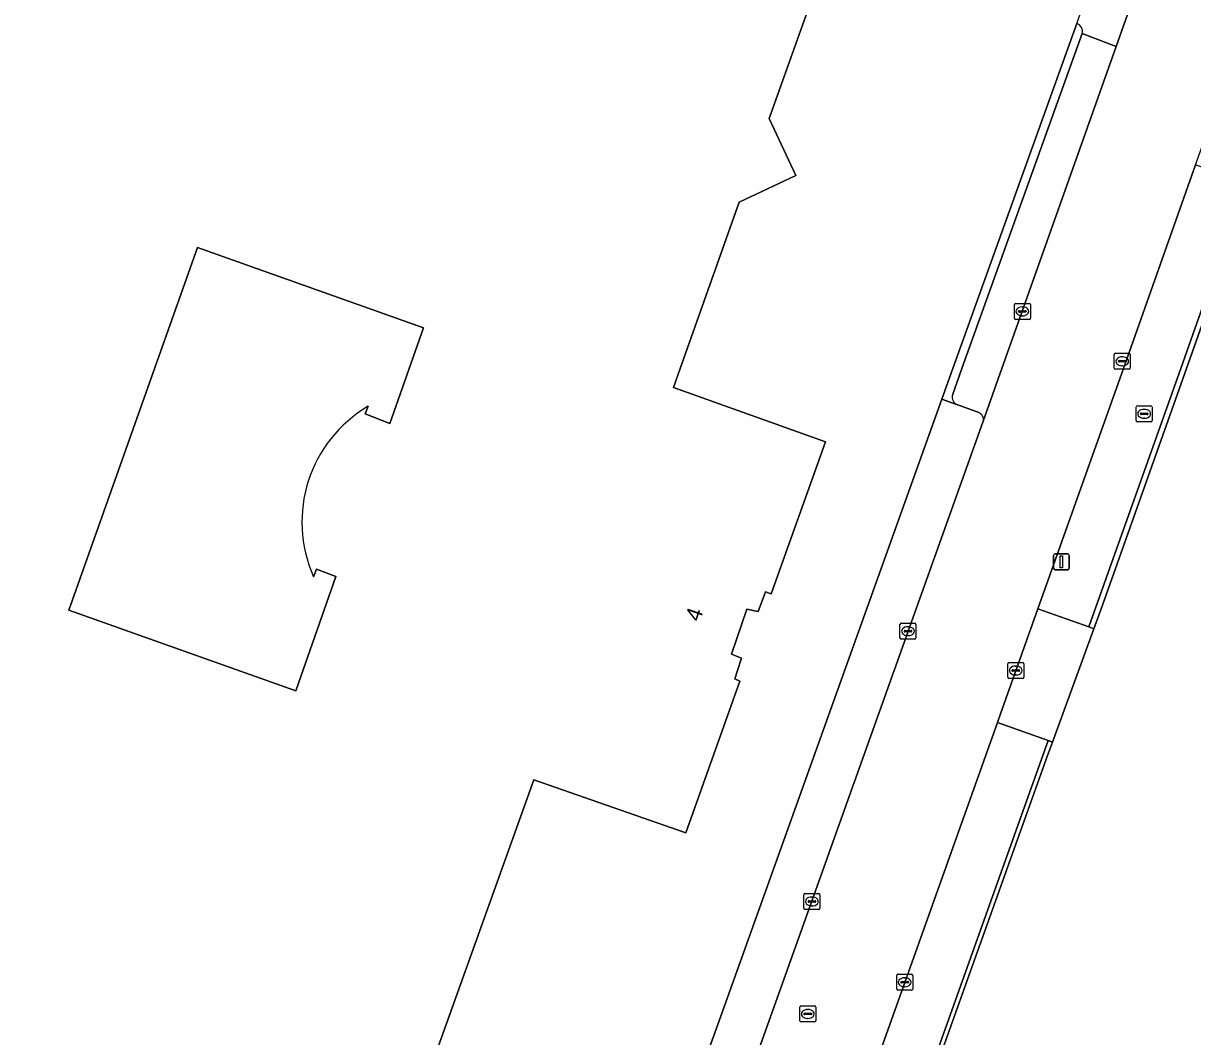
# Model space of a CAD drawing. Extents: x 155018 to 156648, y 383979 to 385733.
# Drawn here: x 155651.5 to 155724.8, y 384958.1 to 385021.6 of the extents above; entities that cross this region are included whole.
import ezdxf

# ---------------------------------------------------------------- set-up
doc = ezdxf.new("R2010")
doc.units = 0
for name, color, linetype in [('IMGEO_Brandkraan', 7, 'Continuous'), ('IMGEO_Erf', 7, 'Continuous'), ('IMGEO_Groenvoorziening', 7, 'Continuous'), ('IMGEO_Hek', 7, 'Continuous'), ('IMGEO_Kolk', 7, 'Continuous'), ('IMGEO_Lichtmast', 7, 'Continuous'), ('IMGEO_Pand', 7, 'Continuous'), ('IMGEO_Pand_nummerreeks', 7, 'Continuous'), ('IMGEO_Parkeervlak_open', 7, 'Continuous'), ('IMGEO_Rijbaan_lokaal_gesloten', 7, 'Continuous'), ('IMGEO_Rioolput', 7, 'Continuous'), ('IMGEO_Voetpad_open', 7, 'Continuous')]:
    doc.layers.add(name, color=color, linetype=linetype)

msp = doc.modelspace()

# ---------------------------------------------------------------- linework, layer by layer
at = {"layer": 'IMGEO_Brandkraan'}
for p, q in [((155721.253, 384996.734), (155721.253, 384997.586)), ((155721.328, 384997.66), (155722.18, 384997.66)), ((155721.512, 384997.154), (155721.512, 384997.166)), ((155721.95, 384997.117), (155721.552, 384997.117)), ((155721.555, 384997.203), (155721.953, 384997.203)), ((155721.741, 384997.44), (155721.766, 384997.44)), ((155721.996, 384997.166), (155721.996, 384997.154)), ((155722.254, 384997.586), (155722.254, 384996.734)), ((155722.18, 384996.66), (155721.328, 384996.66)), ((155721.764, 384996.88), (155721.739, 384996.88))]:
    msp.add_line(p, q, dxfattribs=at)
for points in [[(155721.253, 384996.734), (155721.253, 384997.586)], [(155721.328, 384997.66), (155722.18, 384997.66)], [(155722.254, 384997.586), (155722.254, 384996.734)], [(155722.18, 384996.66), (155721.328, 384996.66)]]:
    msp.add_lwpolyline(points, dxfattribs=at)
for centre, radius, start, end in [((155721.33, 384997.584), 0.0765, 91.55205, 178.44795), ((155721.33, 384997.584), 0.0765, 91.55205, 178.44795), ((155721.552, 384997.163), 0.0403, 85.87752, 175.75265), ((155721.549, 384997.153), 0.0366, 178.93798, 274.71019), ((155721.953, 384997.16), 0.043, 264.86636, 352.45326), ((155721.957, 384997.165), 0.0386, 1.73085, 96.63898), ((155722.178, 384997.584), 0.0765, 1.55205, 88.44795), ((155722.178, 384997.584), 0.0765, 1.55205, 88.44795), ((155721.33, 384996.736), 0.0765, 181.55205, 268.44795), ((155721.33, 384996.736), 0.0765, 181.55205, 268.44795), ((155722.178, 384996.736), 0.0765, 271.55205, 358.44795), ((155722.178, 384996.736), 0.0765, 271.55205, 358.44795)]:
    msp.add_arc(centre, radius, start, end, dxfattribs=at)
for centre, major_axis, ratio, start_param, end_param in [((155721.74, 384997.16), (-0.387, 0.002), 0.722429, 4.712389, 7.853982), ((155721.765, 384997.16), (-0.39, 0.002), 0.717154, 1.570796, 4.712389)]:
    msp.add_ellipse(centre, major_axis=major_axis, ratio=ratio, start_param=start_param, end_param=end_param, dxfattribs=at)
at = {"layer": 'IMGEO_Erf'}
for points in [[(155694.342, 384956.978), (155694.915, 384958.585), (155709.077, 384998.076), (155709.767, 385000), (155717.522, 385021.627), (155721.797, 385033.581), (155723.78, 385039.191), (155749.439, 385111.623), (155754.279, 385125.284), (155751.396, 385130.416), (155717.596, 385142.395), (155670.014, 385159.249), (155661.245, 385162.355), (155620.236, 385176.93), (155602.298, 385183.305), (155601.269, 385183.671), (155551.448, 385201.401), (155546.604, 385198.733), (155542.42, 385187.249), (155529.708, 385151.464), (155526.702, 385143.011), (155526.061, 385141.208), (155524.297, 385136.458), (155523.434, 385136.779)], [(155702.43, 385027.39), (155698.24, 385015.66), (155699.91, 385012.1), (155696.36, 385010.43), (155692.665, 385000), (155692.24, 384998.8), (155701.77, 384995.41), (155698.36, 384985.87), (155698.02, 384986.01), (155697.558, 384984.765), (155696.85, 384984.92), (155695.87, 384982.1), (155696.51, 384981.84), (155696.474, 384981.73), (155696.09, 384980.54), (155696.4, 384980.41), (155693.01, 384970.89), (155683.48, 384974.23), (155674.29, 384948.56), (155675.96, 384945), (155672.41, 384943.28), (155663.21, 384917.49), (155630.178, 384929.273)], [(155730.975, 385018.536), (155724.402, 385000), (155719.139, 384985.171), (155718.598, 384983.687), (155716.009, 384976.585), (155715.7, 384975.738), (155702.844, 384939.771), (155702.172, 384937.868), (155696.786, 384922.628), (155696.12, 384920.743), (155684.958, 384889.381), (155684.425, 384889.57), (155682.806, 384885.06), (155682.424, 384883.902), (155681.972, 384882.563), (155681.138, 384880.234), (155681.15, 384879.519), (155676.547, 384866.454), (155676.35, 384866.575), (155669.497, 384856.797), (155669.212, 384856.331), (155667.198, 384853.508), (155667.02, 384853.625), (155588.106, 384741.158)], [(155673.095, 384997.63), (155672.91, 384997.156), (155674.461, 384996.552), (155676.576, 385002.547), (155662.394, 385007.577), (155654.331, 384984.846), (155668.553, 384979.801), (155671.076, 384986.955), (155669.853, 384987.421), (155669.672, 384986.945)]]:
    msp.add_lwpolyline(points, dxfattribs=at)
msp.add_arc((155677.366, 384990.371), 8.422, 120.46981, 204.00388, dxfattribs=at)
at = {"layer": 'IMGEO_Groenvoorziening'}
for points in [[(155730.975, 385018.536), (155730.642, 385018.653), (155730.413, 385017.993), (155724.057, 385000), (155718.276, 384983.804), (155718.598, 384983.687), (155719.139, 384985.171), (155724.402, 385000)], [(155715.7, 384975.738), (155716.009, 384976.585), (155715.734, 384976.686), (155701.902, 384937.934), (155702.172, 384937.868), (155702.844, 384939.771)]]:
    msp.add_lwpolyline(points, close=True, dxfattribs=at)
at = {"layer": 'IMGEO_Hek'}
for points in [[(155733.417, 385025.46), (155730.074, 385015.981), (155724.402, 385000)], [(155724.402, 385000), (155719.139, 384985.171), (155715.7, 384975.738), (155702.844, 384939.771), (155702.172, 384937.868)]]:
    msp.add_lwpolyline(points, dxfattribs=at)
at = {"layer": 'IMGEO_Kolk'}
for p, q in [((155713.617, 385003.151), (155713.617, 385004.003)), ((155713.692, 385004.077), (155714.544, 385004.077)), ((155714.105, 385003.857), (155714.13, 385003.857)), ((155714.618, 385004.003), (155714.618, 385003.151)), ((155714.544, 385003.077), (155713.692, 385003.077)), ((155713.876, 385003.571), (155713.876, 385003.583)), ((155714.314, 385003.534), (155713.916, 385003.534)), ((155713.919, 385003.62), (155714.317, 385003.62)), ((155714.128, 385003.297), (155714.103, 385003.297)), ((155714.36, 385003.583), (155714.36, 385003.571)), ((155719.877, 385000.024), (155719.877, 385000.876)), ((155719.952, 385000.95), (155720.804, 385000.95)), ((155720.878, 385000.876), (155720.878, 385000.024)), ((155720.136, 385000.444), (155720.136, 385000.456)), ((155720.574, 385000.407), (155720.176, 385000.407)), ((155720.179, 385000.493), (155720.577, 385000.493)), ((155720.388, 385000.17), (155720.363, 385000.17)), ((155720.365, 385000.73), (155720.39, 385000.73)), ((155720.62, 385000.456), (155720.62, 385000.444)), ((155720.804, 384999.95), (155719.952, 384999.95)), ((155706.443, 384983.11), (155706.443, 384983.962)), ((155706.518, 384984.036), (155707.37, 384984.036)), ((155707.444, 384983.962), (155707.444, 384983.11)), ((155706.702, 384983.53), (155706.702, 384983.542)), ((155707.14, 384983.493), (155706.742, 384983.493)), ((155706.745, 384983.579), (155707.143, 384983.579)), ((155706.954, 384983.256), (155706.929, 384983.256)), ((155706.931, 384983.816), (155706.956, 384983.816)), ((155707.186, 384983.542), (155707.186, 384983.53)), ((155707.37, 384983.036), (155706.518, 384983.036)), ((155713.202, 384980.645), (155713.202, 384981.497)), ((155713.277, 384981.571), (155714.129, 384981.571)), ((155713.461, 384981.065), (155713.461, 384981.077)), ((155713.899, 384981.028), (155713.501, 384981.028)), ((155713.504, 384981.114), (155713.902, 384981.114)), ((155713.69, 384981.351), (155713.715, 384981.351)), ((155713.945, 384981.077), (155713.945, 384981.065)), ((155714.203, 384981.497), (155714.203, 384980.645)), ((155714.129, 384980.571), (155713.277, 384980.571)), ((155713.713, 384980.791), (155713.688, 384980.791)), ((155700.493, 384967.097), (155701.345, 384967.097)), ((155700.418, 384966.171), (155700.418, 384967.023)), ((155700.677, 384966.591), (155700.677, 384966.603)), ((155701.115, 384966.554), (155700.717, 384966.554)), ((155700.72, 384966.64), (155701.118, 384966.64)), ((155700.906, 384966.877), (155700.931, 384966.877)), ((155701.161, 384966.603), (155701.161, 384966.591)), ((155701.419, 384967.023), (155701.419, 384966.171)), ((155701.345, 384966.097), (155700.493, 384966.097)), ((155700.929, 384966.317), (155700.904, 384966.317)), ((155706.238, 384961.108), (155706.238, 384961.96)), ((155706.313, 384962.034), (155707.165, 384962.034)), ((155707.239, 384961.96), (155707.239, 384961.108)), ((155706.497, 384961.528), (155706.497, 384961.54)), ((155706.935, 384961.491), (155706.537, 384961.491)), ((155706.54, 384961.577), (155706.938, 384961.577)), ((155706.749, 384961.254), (155706.724, 384961.254)), ((155706.726, 384961.814), (155706.751, 384961.814)), ((155706.981, 384961.54), (155706.981, 384961.528)), ((155707.165, 384961.034), (155706.313, 384961.034))]:
    msp.add_line(p, q, dxfattribs=at)
for points in [[(155713.617, 385003.151), (155713.617, 385004.003)], [(155713.692, 385004.077), (155714.544, 385004.077)], [(155714.618, 385004.003), (155714.618, 385003.151)], [(155714.544, 385003.077), (155713.692, 385003.077)], [(155719.877, 385000.024), (155719.877, 385000.876)], [(155719.952, 385000.95), (155720.804, 385000.95)], [(155720.878, 385000.876), (155720.878, 385000.024)], [(155720.804, 384999.95), (155719.952, 384999.95)], [(155706.443, 384983.11), (155706.443, 384983.962)], [(155706.518, 384984.036), (155707.37, 384984.036)], [(155707.444, 384983.962), (155707.444, 384983.11)], [(155707.37, 384983.036), (155706.518, 384983.036)], [(155713.202, 384980.645), (155713.202, 384981.497)], [(155713.277, 384981.571), (155714.129, 384981.571)], [(155714.203, 384981.497), (155714.203, 384980.645)], [(155714.129, 384980.571), (155713.277, 384980.571)], [(155700.493, 384967.097), (155701.345, 384967.097)], [(155700.418, 384966.171), (155700.418, 384967.023)], [(155701.419, 384967.023), (155701.419, 384966.171)], [(155701.345, 384966.097), (155700.493, 384966.097)], [(155706.238, 384961.108), (155706.238, 384961.96)], [(155706.313, 384962.034), (155707.165, 384962.034)], [(155707.239, 384961.96), (155707.239, 384961.108)], [(155707.165, 384961.034), (155706.313, 384961.034)]]:
    msp.add_lwpolyline(points, dxfattribs=at)
for centre, radius, start, end in [((155713.694, 385004.001), 0.0765, 91.55205, 178.44795), ((155713.694, 385004.001), 0.0765, 91.55205, 178.44795), ((155714.542, 385004.001), 0.0765, 1.55205, 88.44795), ((155714.542, 385004.001), 0.0765, 1.55205, 88.44795), ((155713.694, 385003.153), 0.0765, 181.55205, 268.44795), ((155713.694, 385003.153), 0.0765, 181.55205, 268.44795), ((155713.916, 385003.58), 0.0403, 85.87752, 175.75265), ((155713.913, 385003.57), 0.0366, 178.93798, 274.71019), ((155714.317, 385003.577), 0.043, 264.86636, 352.45326), ((155714.321, 385003.582), 0.0386, 1.73085, 96.63898), ((155714.542, 385003.153), 0.0765, 271.55205, 358.44795), ((155714.542, 385003.153), 0.0765, 271.55205, 358.44795), ((155719.954, 385000.874), 0.0765, 91.55205, 178.44795), ((155719.954, 385000.874), 0.0765, 91.55205, 178.44795), ((155720.802, 385000.874), 0.0765, 1.55205, 88.44795), ((155720.802, 385000.874), 0.0765, 1.55205, 88.44795), ((155720.176, 385000.453), 0.0403, 85.87752, 175.75265), ((155720.173, 385000.443), 0.0366, 178.93798, 274.71019), ((155720.577, 385000.45), 0.043, 264.86636, 352.45326), ((155720.581, 385000.455), 0.0386, 1.73085, 96.63898), ((155719.954, 385000.026), 0.0765, 181.55205, 268.44795), ((155719.954, 385000.026), 0.0765, 181.55205, 268.44795), ((155720.802, 385000.026), 0.0765, 271.55205, 358.44795), ((155720.802, 385000.026), 0.0765, 271.55205, 358.44795), ((155706.52, 384983.96), 0.0765, 91.55205, 178.44795), ((155706.52, 384983.96), 0.0765, 91.55205, 178.44795), ((155707.368, 384983.96), 0.0765, 1.55205, 88.44795), ((155707.368, 384983.96), 0.0765, 1.55205, 88.44795), ((155706.742, 384983.539), 0.0403, 85.87752, 175.75265), ((155706.739, 384983.529), 0.0366, 178.93798, 274.71019), ((155707.143, 384983.536), 0.043, 264.86636, 352.45326), ((155707.147, 384983.541), 0.0386, 1.73085, 96.63898), ((155706.52, 384983.112), 0.0765, 181.55205, 268.44795), ((155706.52, 384983.112), 0.0765, 181.55205, 268.44795), ((155707.368, 384983.112), 0.0765, 271.55205, 358.44795), ((155707.368, 384983.112), 0.0765, 271.55205, 358.44795), ((155713.279, 384981.495), 0.0765, 91.55205, 178.44795), ((155713.279, 384981.495), 0.0765, 91.55205, 178.44795), ((155713.501, 384981.074), 0.0403, 85.87752, 175.75265), ((155713.498, 384981.064), 0.0366, 178.93798, 274.71019), ((155713.902, 384981.071), 0.043, 264.86636, 352.45326), ((155713.906, 384981.076), 0.0386, 1.73085, 96.63898), ((155714.127, 384981.495), 0.0765, 1.55205, 88.44795), ((155714.127, 384981.495), 0.0765, 1.55205, 88.44795), ((155713.279, 384980.647), 0.0765, 181.55205, 268.44795), ((155713.279, 384980.647), 0.0765, 181.55205, 268.44795), ((155714.127, 384980.647), 0.0765, 271.55205, 358.44795), ((155714.127, 384980.647), 0.0765, 271.55205, 358.44795), ((155700.495, 384967.021), 0.0765, 91.55205, 178.44795), ((155700.495, 384967.021), 0.0765, 91.55205, 178.44795), ((155701.343, 384967.021), 0.0765, 1.55205, 88.44795), ((155701.343, 384967.021), 0.0765, 1.55205, 88.44795), ((155700.717, 384966.6), 0.0403, 85.87752, 175.75265), ((155700.714, 384966.59), 0.0366, 178.93798, 274.71019), ((155701.118, 384966.597), 0.043, 264.86636, 352.45326), ((155701.122, 384966.602), 0.0386, 1.73085, 96.63898), ((155700.495, 384966.173), 0.0765, 181.55205, 268.44795), ((155700.495, 384966.173), 0.0765, 181.55205, 268.44795), ((155701.343, 384966.173), 0.0765, 271.55205, 358.44795), ((155701.343, 384966.173), 0.0765, 271.55205, 358.44795), ((155706.315, 384961.958), 0.0765, 91.55205, 178.44795), ((155706.315, 384961.958), 0.0765, 91.55205, 178.44795), ((155707.163, 384961.958), 0.0765, 1.55205, 88.44795), ((155707.163, 384961.958), 0.0765, 1.55205, 88.44795), ((155706.537, 384961.537), 0.0403, 85.87752, 175.75265), ((155706.534, 384961.527), 0.0366, 178.93798, 274.71019), ((155706.938, 384961.534), 0.043, 264.86636, 352.45326), ((155706.942, 384961.539), 0.0386, 1.73085, 96.63898), ((155706.315, 384961.11), 0.0765, 181.55205, 268.44795), ((155706.315, 384961.11), 0.0765, 181.55205, 268.44795), ((155707.163, 384961.11), 0.0765, 271.55205, 358.44795), ((155707.163, 384961.11), 0.0765, 271.55205, 358.44795)]:
    msp.add_arc(centre, radius, start, end, dxfattribs=at)
for centre, major_axis, ratio, start_param, end_param in [((155714.104, 385003.577), (-0.387, 0.002), 0.722429, 4.712389, 7.853982), ((155714.129, 385003.577), (-0.39, 0.002), 0.717154, 1.570796, 4.712389), ((155720.364, 385000.45), (-0.387, 0.002), 0.722429, 4.712389, 7.853982), ((155720.389, 385000.45), (-0.39, 0.002), 0.717154, 1.570796, 4.712389), ((155706.93, 384983.536), (-0.387, 0.002), 0.722429, 4.712389, 7.853982), ((155706.955, 384983.536), (-0.39, 0.002), 0.717154, 1.570796, 4.712389), ((155713.689, 384981.071), (-0.387, 0.002), 0.722429, 4.712389, 7.853982), ((155713.714, 384981.071), (-0.39, 0.002), 0.717154, 1.570796, 4.712389), ((155700.905, 384966.597), (-0.387, 0.002), 0.722429, 4.712389, 7.853982), ((155700.93, 384966.597), (-0.39, 0.002), 0.717154, 1.570796, 4.712389), ((155706.725, 384961.534), (-0.387, 0.002), 0.722429, 4.712389, 7.853982), ((155706.75, 384961.534), (-0.39, 0.002), 0.717154, 1.570796, 4.712389)]:
    msp.add_ellipse(centre, major_axis=major_axis, ratio=ratio, start_param=start_param, end_param=end_param, dxfattribs=at)
at = {"layer": 'IMGEO_Lichtmast'}
for p, q in [((155716.171, 384988.386), (155716.961, 384988.386)), ((155716.961, 384988.386), (155716.171, 384988.386)), ((155716.071, 384987.486), (155716.071, 384988.286)), ((155716.071, 384988.286), (155716.071, 384987.486)), ((155717.061, 384988.286), (155717.061, 384987.486)), ((155717.061, 384987.486), (155717.061, 384988.286)), ((155716.961, 384987.386), (155716.171, 384987.386)), ((155716.171, 384987.386), (155716.961, 384987.386))]:
    msp.add_line(p, q, dxfattribs=at)
msp.add_lwpolyline([(155716.491, 384988.261), (155716.641, 384988.261), (155716.641, 384987.511), (155716.491, 384987.511), (155716.491, 384988.261)], dxfattribs=at)
for centre, start, end in [((155716.171, 384988.286), 90, 180), ((155716.171, 384988.286), 90, 180), ((155716.961, 384988.286), 0, 90), ((155716.961, 384988.286), 360, 90), ((155716.171, 384987.486), 180, 270), ((155716.171, 384987.486), 180, 270), ((155716.961, 384987.486), 270, 0), ((155716.961, 384987.486), 270, 0)]:
    msp.add_arc(centre, 0.1, start, end, dxfattribs=at)
at = {"layer": 'IMGEO_Pand'}
for points in [[(155630.178, 384929.273), (155663.21, 384917.49), (155672.41, 384943.28), (155675.96, 384945), (155674.29, 384948.56), (155683.48, 384974.23), (155693.01, 384970.89), (155696.4, 384980.41), (155696.09, 384980.54), (155696.474, 384981.73), (155696.51, 384981.84), (155695.87, 384982.1), (155696.85, 384984.92), (155697.558, 384984.765), (155698.02, 384986.01), (155698.36, 384985.87), (155701.77, 384995.41), (155692.24, 384998.8), (155692.665, 385000), (155696.36, 385010.43), (155699.91, 385012.1), (155698.24, 385015.66), (155702.43, 385027.39)], [(155669.672, 384986.945), (155669.853, 384987.421), (155671.076, 384986.955), (155668.553, 384979.801), (155654.331, 384984.846), (155662.394, 385007.577), (155676.576, 385002.547), (155674.461, 384996.552), (155672.91, 384997.156), (155673.095, 384997.63)]]:
    msp.add_lwpolyline(points, dxfattribs=at)
msp.add_arc((155677.366, 384990.371), 8.422, 120.46981, 204.00388, dxfattribs=at)
at = {"layer": 'IMGEO_Parkeervlak_open'}
for points in [[(155719.998, 385020.177), (155717.863, 385020.989), (155710.328, 385000), (155709.731, 384998.338)], [(155711.66, 384996.694), (155712.839, 385000), (155719.998, 385020.177)], [(155710.061, 384997.723), (155711.38, 384997.233)]]:
    msp.add_lwpolyline(points, dxfattribs=at)
for centre, radius, start, end in [((155710.222, 384998.206), 0.509, 164.93124, 251.50347), ((155711.214, 384996.805), 0.459, 346.06388, 68.83812)]:
    msp.add_arc(centre, radius, start, end, dxfattribs=at)
at = {"layer": 'IMGEO_Rijbaan_lokaal_gesloten'}
for points in [[(155764.837, 385117.429), (155755.507, 385119.738), (155752.407, 385110.986), (155749.126, 385101.756), (155741.863, 385081.49), (155734.635, 385061.204), (155727.42, 385041.095), (155724.606, 385033.163), (155719.998, 385020.177), (155712.839, 385000), (155711.66, 384996.694), (155697.277, 384956.434), (155683.176, 384916.819), (155680.471, 384909.27), (155672.406, 384886.601)], [(155679.062, 384884.306), (155679.409, 384885.386), (155683.078, 384895.663), (155693.322, 384923.959), (155698.719, 384939.029), (155712.551, 384977.822), (155712.738, 384978.347), (155715.089, 384984.941), (155720.459, 385000), (155723.632, 385008.98), (155724.976, 385012.761), (155727.017, 385018.428), (155728.003, 385021.255), (155731.055, 385029.838), (155733.848, 385037.615), (155741.439, 385058.768), (155756.537, 385101.063), (155759.644, 385109.754)]]:
    msp.add_lwpolyline(points, dxfattribs=at)
at = {"layer": 'IMGEO_Rioolput'}
for p, q in [((155700.163, 384959.121), (155700.163, 384959.973)), ((155700.238, 384960.047), (155701.09, 384960.047)), ((155700.651, 384959.827), (155700.676, 384959.827)), ((155701.164, 384959.973), (155701.164, 384959.121)), ((155701.09, 384959.047), (155700.238, 384959.047)), ((155700.422, 384959.541), (155700.422, 384959.553)), ((155700.86, 384959.504), (155700.462, 384959.504)), ((155700.465, 384959.59), (155700.863, 384959.59)), ((155700.674, 384959.267), (155700.649, 384959.267)), ((155700.906, 384959.553), (155700.906, 384959.541))]:
    msp.add_line(p, q, dxfattribs=at)
for points in [[(155700.163, 384959.121), (155700.163, 384959.973)], [(155700.238, 384960.047), (155701.09, 384960.047)], [(155701.164, 384959.973), (155701.164, 384959.121)], [(155701.09, 384959.047), (155700.238, 384959.047)]]:
    msp.add_lwpolyline(points, dxfattribs=at)
for centre, radius, start, end in [((155700.24, 384959.971), 0.0765, 91.55205, 178.44795), ((155700.24, 384959.971), 0.0765, 91.55205, 178.44795), ((155701.088, 384959.971), 0.0765, 1.55205, 88.44795), ((155701.088, 384959.971), 0.0765, 1.55205, 88.44795), ((155700.24, 384959.123), 0.0765, 181.55205, 268.44795), ((155700.24, 384959.123), 0.0765, 181.55205, 268.44795), ((155700.462, 384959.55), 0.0403, 85.87752, 175.75265), ((155700.459, 384959.54), 0.0366, 178.93798, 274.71019), ((155700.863, 384959.547), 0.043, 264.86636, 352.45326), ((155700.867, 384959.552), 0.0386, 1.73085, 96.63898), ((155701.088, 384959.123), 0.0765, 271.55205, 358.44795), ((155701.088, 384959.123), 0.0765, 271.55205, 358.44795)]:
    msp.add_arc(centre, radius, start, end, dxfattribs=at)
for centre, major_axis, ratio, start_param, end_param in [((155700.65, 384959.547), (-0.387, 0.002), 0.722429, 4.712389, 7.853982), ((155700.675, 384959.547), (-0.39, 0.002), 0.717154, 1.570796, 4.712389)]:
    msp.add_ellipse(centre, major_axis=major_axis, ratio=ratio, start_param=start_param, end_param=end_param, dxfattribs=at)
at = {"layer": 'IMGEO_Voetpad_open'}
for points in [[(155759.644, 385109.754), (155756.537, 385101.063), (155741.439, 385058.768), (155733.848, 385037.615), (155731.055, 385029.838), (155728.003, 385021.255), (155727.017, 385018.428), (155728.134, 385018.023), (155726.108, 385012.352), (155724.976, 385012.761), (155723.632, 385008.98), (155720.459, 385000), (155715.089, 384984.941), (155718.276, 384983.804), (155724.057, 385000), (155730.413, 385017.993), (155730.642, 385018.653), (155733.054, 385025.589), (155733.568, 385027.069), (155764.255, 385112.835)], [(155717.863, 385020.989), (155719.998, 385020.177), (155724.606, 385033.163)], [(155717.522, 385021.627), (155709.767, 385000), (155709.077, 384998.076), (155710.043, 384997.728), (155710.061, 384997.723)], [(155709.731, 384998.338), (155710.328, 385000), (155717.863, 385020.989)], [(155711.38, 384997.233), (155710.061, 384997.723), (155710.043, 384997.728), (155709.077, 384998.076), (155694.915, 384958.585), (155694.342, 384956.978), (155695.291, 384956.637), (155695.309, 384956.629), (155696.632, 384956.139)], [(155697.277, 384956.434), (155711.66, 384996.694)]]:
    msp.add_lwpolyline(points, dxfattribs=at)
for points in [[(155718.598, 384983.687), (155718.276, 384983.804), (155715.089, 384984.941), (155712.738, 384978.347), (155712.551, 384977.822), (155715.734, 384976.686), (155716.009, 384976.585)], [(155715.734, 384976.686), (155712.551, 384977.822), (155698.719, 384939.029), (155701.902, 384937.934)]]:
    msp.add_lwpolyline(points, close=True, dxfattribs=at)
for centre, radius, start, end in [((155717.35, 385021.125), 0.531, 345.18274, 71.06473), ((155717.35, 385021.125), 0.531, 345.18274, 71.06473), ((155710.222, 384998.206), 0.509, 164.93124, 251.50347), ((155711.214, 384996.805), 0.459, 346.06388, 68.83812)]:
    msp.add_arc(centre, radius, start, end, dxfattribs=at)

# ---------------------------------------------------------------- texts
at = {"layer": 'IMGEO_Pand_nummerreeks'}
msp.add_text('4', height=1, rotation=70.83675, dxfattribs=at).set_placement((155693.89, 384984.081))

doc.saveas('drawing.dxf')
